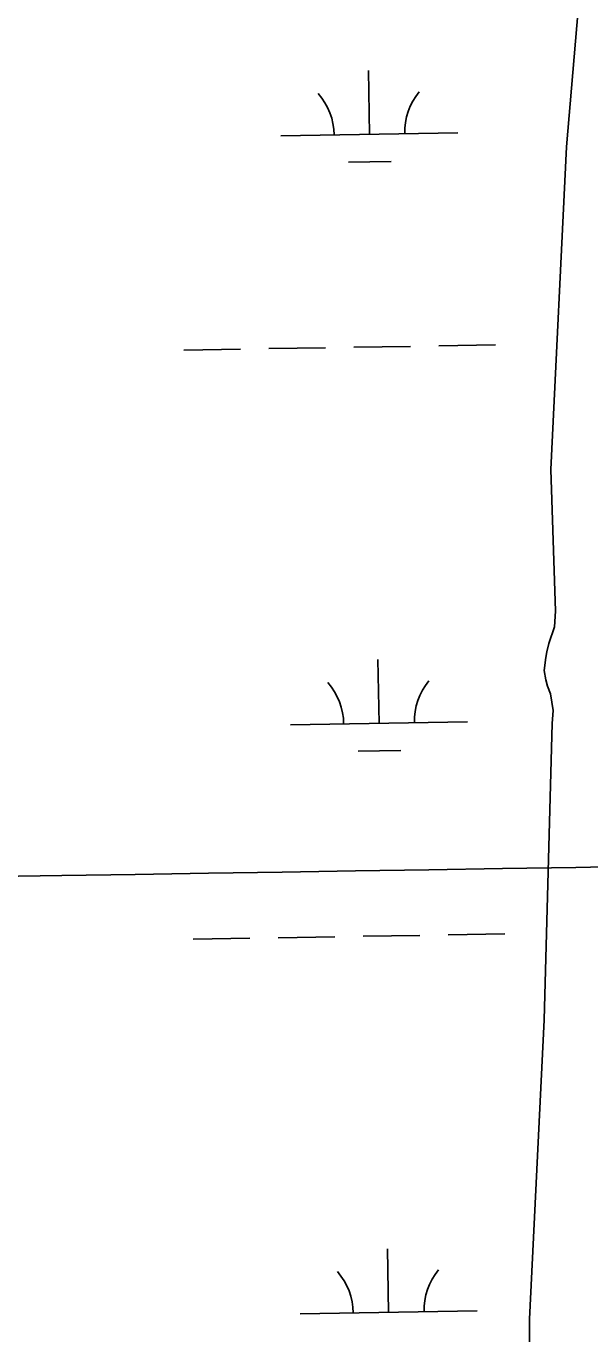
# Model space of a CAD drawing. Extents: x 3855477 to 3893699, y 299188 to 325115.
# Drawn here: x 3863040 to 3863358, y 319565 to 320303 of the extents above; entities that cross this region are included whole.
import ezdxf

# ---------------------------------------------------------------- set-up
doc = ezdxf.new("R2010")
doc.units = 0
for name, color, linetype in [('V-GRID-MAJR', 7, 'Continuous'), ('V-TOPO-SHOR', 7, 'Continuous'), ('V-WETL-SWMP', 7, 'Continuous')]:
    doc.layers.add(name, color=color, linetype=linetype)

msp = doc.modelspace()

# ---------------------------------------------------------------- linework, layer by layer
at = {"layer": 'V-GRID-MAJR'}
msp.add_spline([(3859493.37, 319766.96), (3864801.73, 319851.51), (3870110.07, 319936.83), (3875418.41, 320022.92), (3880726.72, 320109.79), (3886035.03, 320197.43), (3891343.33, 320285.84)], degree=3, dxfattribs=at)
at = {"layer": 'V-TOPO-SHOR'}
msp.add_lwpolyline([(3863357.18, 320379.11), (3863344.89, 320235.22), (3863336.05, 320053.1), (3863338.76, 319972.99), (3863338.19, 319964.09), (3863335, 319954.68), (3863333.92, 319949.98), (3863333.38, 319946.84), (3863332.3, 319939.52), (3863333.32, 319934.28), (3863334.34, 319930.61), (3863335.89, 319926.41), (3863337.41, 319916.98), (3863336.85, 319909.66), (3863332.28, 319742.16), (3863324.04, 319573.12), (3863325.3, 319418.16), (3863319.78, 319268.48), (3863312.48, 319080.58), (3863310.05, 318920.41)], dxfattribs=at)
at = {"layer": 'V-WETL-SWMP'}
for p, q in [((3863233.7, 320242.26), (3863233.11, 320278.26)), ((3863183.7, 320241.45), (3863283.69, 320243.07)), ((3863221.95, 320226.64), (3863245.95, 320227.03)), ((3863128.82, 320120.46), (3863160.82, 320120.99)), ((3863176.82, 320121.25), (3863208.81, 320121.77)), ((3863224.81, 320122.03), (3863256.81, 320122.55)), ((3863272.8, 320122.81), (3863304.8, 320123.33)), ((3863239.12, 319909.63), (3863238.53, 319945.62)), ((3863189.12, 319908.82), (3863289.11, 319910.44)), ((3863227.37, 319894.01), (3863251.37, 319894.4)), ((3863134.24, 319787.83), (3863166.24, 319788.36)), ((3863182.24, 319788.62), (3863214.23, 319789.14)), ((3863230.23, 319789.4), (3863262.22, 319789.92)), ((3863278.22, 319790.18), (3863310.22, 319790.7)), ((3863244.53, 319577), (3863243.95, 319612.99)), ((3863194.54, 319576.18), (3863294.53, 319577.81))]:
    msp.add_line(p, q, dxfattribs=at)
msp.add_lwpolyline([(3863357.18, 320379.11), (3863344.89, 320235.22), (3863336.05, 320053.1), (3863338.76, 319972.99), (3863338.19, 319964.09), (3863335, 319954.68), (3863333.92, 319949.98), (3863333.38, 319946.84), (3863332.3, 319939.52), (3863333.32, 319934.28), (3863334.34, 319930.61), (3863335.89, 319926.41), (3863337.41, 319916.98), (3863336.85, 319909.66), (3863332.28, 319742.16), (3863324.04, 319573.12), (3863325.3, 319418.16), (3863319.78, 319268.48), (3863312.48, 319080.58), (3863310.05, 318920.41)], dxfattribs=at)
for centre, start, end in [((3863178.45, 320241.84), 0.16154, 41.7052), ((3863288.92, 320243.64), 140.16154, 181.7052), ((3863183.87, 319909.2), 0.16154, 41.7052), ((3863294.34, 319911), 140.16154, 181.7052), ((3863189.29, 319576.57), 0.16154, 41.7052), ((3863299.76, 319578.37), 140.16154, 181.7052)]:
    msp.add_arc(centre, 35.25, start, end, dxfattribs=at)

doc.saveas('drawing.dxf')
